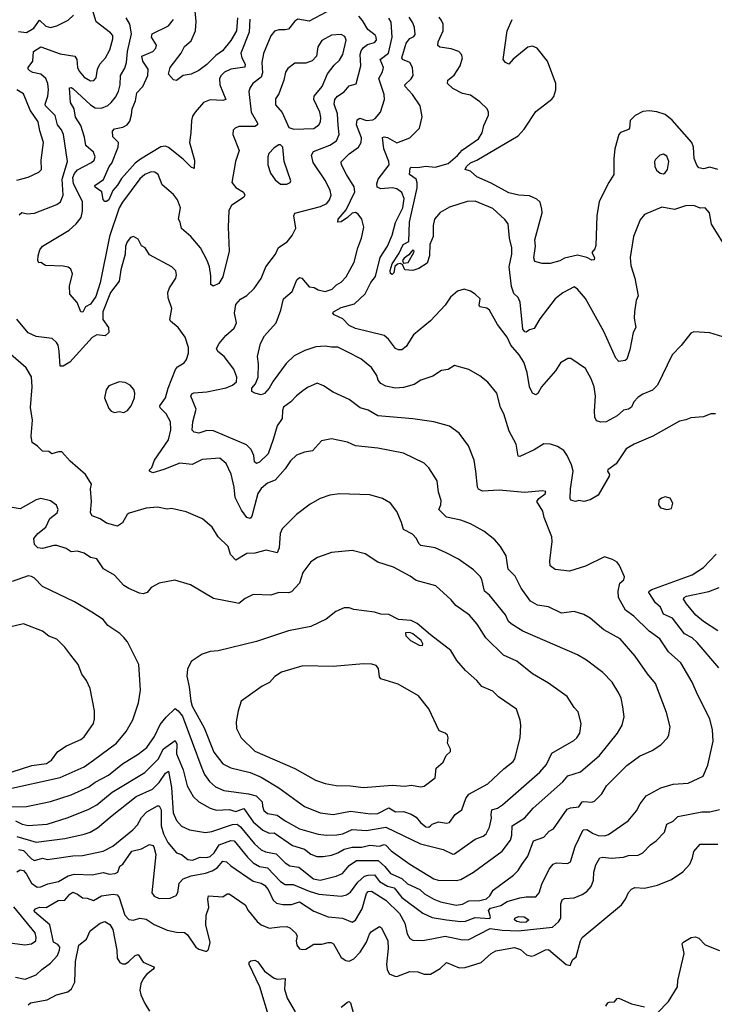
# Model space of a CAD drawing. Extents: x 1550320 to 1685906, y 509093 to 640511.
# Tile 350 of 532: x 1628642 to 1632993, y 579606 to 585774. Entities that reach past the tile are written whole.
import ezdxf

# ---------------------------------------------------------------- set-up
doc = ezdxf.new("R2010")
doc.units = 0

msp = doc.modelspace()

# ---------------------------------------------------------------- linework, layer by layer
at = {"layer": '0CON20XD'}
for points in [[(1628638, 584552), (1628655, 584565.5), (1628687.9, 584557.9), (1628735, 584561.9), (1628874.5, 584615.5), (1628897.9, 584632.1), (1628914.6, 584675), (1628907, 584775), (1628941.2, 584885), (1628917.2, 585055), (1628904.1, 585085), (1628879.7, 585115), (1628865, 585173.5), (1628804.1, 585235), (1628801.6, 585245), (1628818.9, 585295), (1628821.8, 585335), (1628817.9, 585375), (1628806.2, 585405), (1628775, 585432.1), (1628725, 585443.8), (1628705, 585454.4), (1628695.7, 585465), (1628695.6, 585475), (1628724.5, 585515), (1628727.8, 585575), (1628775, 585603.3), (1628895, 585559.1), (1628986.7, 585545), (1629000, 585525), (1629003.5, 585475), (1629015, 585450.8), (1629045.7, 585415), (1629085, 585391.1), (1629106.4, 585393.6), (1629120.3, 585409.7), (1629130, 585465), (1629144, 585496), (1629178.5, 585535), (1629207.5, 585585), (1629225.6, 585655), (1629224.4, 585674.4), (1629211.1, 585691.1), (1629121.4, 585761.4), (1629088.5, 585871.5)], [(1630007, 585785), (1629999.4, 585705), (1629965, 585642.7), (1629911.7, 585578.3), (1629870, 585550), (1629815, 585493.6), (1629765, 585455.8), (1629715, 585433.8), (1629666.1, 585423.9), (1629625, 585393.8), (1629605, 585396.7), (1629573.6, 585433.6), (1629584.4, 585475), (1629652.7, 585565), (1629674, 585606), (1629715, 585640.8), (1629742.5, 585705), (1629747.6, 585765), (1629735.5, 585885)], [(1628635, 585700.2), (1628685, 585693.7), (1628729.5, 585720.5), (1628765, 585771.4), (1628805, 585734.1), (1628835, 585725.3), (1628873.8, 585736.2), (1628945, 585770.9), (1628978, 585802)], [(1630565, 585823.5), (1630455, 585764.4), (1630385, 585778.1), (1630365, 585764.4), (1630324.6, 585715.4), (1630305, 585709.5), (1630265, 585711.1), (1630238.8, 585701.2), (1630215, 585672), (1630168.5, 585561.5), (1630158, 585505), (1630162, 585442), (1630154.6, 585415), (1630102.5, 585375), (1630085, 585350), (1630076.2, 585323.8), (1630091.2, 585195), (1630131.8, 585125), (1630132.2, 585115), (1630115, 585104.7), (1630015.4, 585104.6), (1629991.2, 585095), (1629978.8, 585081.2), (1629977.5, 585055), (1630017.5, 584955), (1629993.1, 584885), (1629970.9, 584755), (1629995, 584722.2), (1630044.5, 584694.5), (1630052.9, 584675), (1630045, 584663.1), (1629969.4, 584610.6), (1629951.4, 584578.6), (1629947.5, 584475), (1629953.5, 584325), (1629915, 584163.3), (1629888.7, 584121.3), (1629854, 584104), (1629840, 584115), (1629839.1, 584169.1), (1629830.5, 584225), (1629816.7, 584265), (1629774.2, 584345), (1629714.3, 584415), (1629655.7, 584465.7), (1629647.1, 584505), (1629635.7, 584525), (1629650, 584595), (1629630, 584645), (1629605, 584680), (1629535, 584740), (1629510, 584805), (1629488.3, 584818.3), (1629465, 584820.5), (1629425, 584804.4), (1629395, 584777.8), (1629285, 584630), (1629265.7, 584595), (1629205, 584415.6), (1629145.3, 584125.3), (1629119.2, 584040.8), (1629085, 583991.2), (1629055, 583976), (1629037.9, 583942.1), (1629025, 583944.2), (1629002.7, 584002.7), (1628955.8, 584055), (1628953.1, 584105), (1628972.2, 584182.2), (1628962.2, 584212.2), (1628945, 584223.8), (1628915, 584229.6), (1628804.4, 584234.4), (1628775, 584252.5), (1628761.7, 584251.7), (1628756.4, 584266.4), (1628756.9, 584295), (1628767.7, 584332.3), (1628783.8, 584355), (1628951.8, 584455), (1628994.6, 584495), (1629026.2, 584535), (1629034.7, 584575), (1629035.9, 584635), (1628978, 584745), (1628974.6, 584785.4), (1628985, 584810.3), (1629005, 584833.5), (1629091.2, 584878.8), (1629108.1, 584895), (1629115.6, 584915), (1629104.4, 584945), (1629055.3, 584985), (1629048.2, 585038.2), (1629025, 585110.6), (1628992.4, 585162.4), (1628984, 585215), (1628960, 585255), (1628952.9, 585347.1), (1628965, 585349.1), (1628975, 585343.1), (1629085, 585240), (1629115, 585222), (1629155, 585219.2), (1629193.7, 585236.3), (1629215, 585254.4), (1629241.7, 585288.3), (1629260.3, 585325), (1629271.2, 585365), (1629273.9, 585425), (1629300.6, 585469.4), (1629311.8, 585505), (1629317.9, 585575), (1629341.6, 585685), (1629330.9, 585745), (1629308.1, 585785)], [(1628635, 580575.5), (1628665, 580570.4), (1628715, 580518.7), (1628735, 580506.6), (1628785, 580522.5), (1628815, 580514.3), (1628845, 580516.9), (1628975, 580536.7), (1629035, 580538.9), (1629165.3, 580564.7), (1629225, 580597.1), (1629350.8, 580699.2), (1629379, 580731), (1629405, 580777.1), (1629438.3, 580811.7), (1629505, 580850.6), (1629515, 580850), (1629528.4, 580825), (1629527.7, 580725), (1629542, 580675), (1629569, 580619), (1629623.9, 580555), (1629655, 580544.6), (1629694.5, 580514.5), (1629725, 580509.7), (1629772.2, 580527.8), (1629815, 580526.6), (1629835, 580532.9), (1629860.6, 580555), (1629892, 580605), (1629930.3, 580619.7), (1629965, 580633.5), (1629985, 580631.3), (1630067.8, 580527.8), (1630105, 580491.8), (1630145, 580468.8), (1630195, 580461.2), (1630274.8, 580374.8), (1630305, 580357.6), (1630355, 580357.1), (1630455, 580314.8), (1630515, 580297), (1630655.7, 580284.3), (1630687.9, 580292.1), (1630715, 580309.3), (1630759.2, 580370.8), (1630801.7, 580408.3), (1630825, 580416.2), (1630865, 580418.3), (1630896.5, 580375), (1630945, 580345.9), (1630988, 580335), (1631035, 580275.3), (1631167.6, 580177.6), (1631225, 580151.2), (1631315.6, 580135.6), (1631405, 580124.3), (1631435, 580127.6), (1631495, 580151.2), (1631585.7, 580144.3), (1631590.8, 580155), (1631578.4, 580195), (1631591.6, 580208.4), (1631655, 580225.3), (1631695, 580250.3), (1631775, 580272.4), (1631815, 580280), (1631875, 580280), (1631895, 580305.7), (1631911.5, 580358.5), (1631958.1, 580451.9), (1631982.9, 580485), (1632005, 580493.6), (1632072.5, 580487.5), (1632091.7, 580498.3), (1632122.1, 580595), (1632171.1, 580698.9), (1632195, 580702.1), (1632235, 580676), (1632265, 580664.7), (1632305, 580662.3), (1632330.5, 580669.5), (1632453.8, 580756.2), (1632505, 580819.2), (1632528.8, 580861.2), (1632565, 580911.4), (1632657.6, 580962.4), (1632735, 580984.5), (1632829.4, 580990.6), (1632924, 581035), (1632953.1, 581105), (1632985.6, 581255), (1632982.5, 581325), (1632965.6, 581395), (1632886.9, 581546.9), (1632853.1, 581625), (1632782.9, 581745), (1632705.3, 581815.3), (1632651.9, 581895), (1632585, 581944.4), (1632487.7, 582037.7), (1632435.9, 582075.9), (1632405, 582132), (1632392.9, 582155), (1632390, 582195), (1632400.8, 582245), (1632425.5, 582265), (1632430, 582285), (1632398.8, 582355), (1632383.3, 582375), (1632355, 582393.3), (1632305, 582410), (1632185, 582351.9), (1632085, 582320), (1631995, 582330.8), (1631965, 582353.3), (1631962.5, 582385), (1631978, 582505), (1631974.2, 582535), (1631928, 582655), (1631918.8, 582695), (1631881.2, 582755), (1631894.4, 582775), (1631933.3, 582805), (1631937.7, 582817.7), (1631915, 582822.2), (1631805, 582813.2), (1631645, 582826.9), (1631541.2, 582821.2), (1631515, 582833.8), (1631510, 582845), (1631498.1, 582945), (1631488.6, 583015), (1631454, 583105), (1631395, 583184), (1631335, 583228.6), (1631235.7, 583255.7), (1631105, 583273.5), (1630885, 583292.5), (1630825, 583327.8), (1630775, 583341.9), (1630705, 583394.3), (1630605, 583440.8), (1630545, 583481.2), (1630505, 583496.2), (1630445, 583470), (1630415, 583450), (1630375, 583418.8), (1630340.3, 583379.7), (1630295, 583346), (1630288.1, 583325), (1630286.9, 583275), (1630255, 583230), (1630228.7, 583145), (1630198.9, 583055), (1630145, 583001.5), (1630125, 582993.5), (1630113.5, 583003.5), (1630107.5, 583045), (1630092.6, 583082.6), (1630061.5, 583111.5), (1629855, 583198.2), (1629815, 583201.1), (1629765, 583183.1), (1629735, 583190), (1629723, 583203), (1629725.9, 583255), (1629746.8, 583335), (1629714.2, 583415), (1629719.1, 583430.9), (1629732.9, 583437.1), (1629815, 583442.5), (1629935, 583467.8), (1629975, 583485.3), (1629998.9, 583505), (1630002.3, 583535), (1629982.7, 583585), (1629923.5, 583665), (1629882.9, 583695), (1629875.5, 583715), (1629890.8, 583745), (1629933.4, 583796.6), (1629985, 583841.4), (1629999.4, 583875), (1629987.5, 583935), (1629995, 583990), (1630025.8, 584024.2), (1630065, 584046), (1630110.3, 584089.7), (1630155, 584153.3), (1630184.3, 584225), (1630244.3, 584305), (1630263.1, 584346.9), (1630316.7, 584383.3), (1630347.8, 584422.2), (1630372.5, 584467.5), (1630360, 584545), (1630365, 584562.5), (1630526.7, 584603.3), (1630565, 584623.1), (1630583.1, 584645), (1630592.9, 584675), (1630587.1, 584705), (1630556.8, 584765), (1630479.4, 584879.4), (1630469.3, 584925), (1630481.2, 584948.8), (1630585, 584988.4), (1630627.3, 585015), (1630642.3, 585055), (1630637.2, 585112.8), (1630632.3, 585185), (1630612.1, 585245), (1630615.4, 585274.6), (1630632.9, 585295), (1630675, 585322.2), (1630705, 585359.5), (1630748.8, 585371.2), (1630779.6, 585485), (1630774.7, 585555), (1630780.4, 585579.6), (1630795, 585600), (1630821.1, 585618.9), (1630865, 585631.4), (1630877.1, 585645), (1630875.7, 585665), (1630867.9, 585677.9), (1630823, 585713), (1630789.8, 585769.8), (1630765.4, 585795.4)], [(1630082.7, 585777.3), (1630079.4, 585695), (1630026.1, 585565), (1630032.9, 585535), (1630054.1, 585495), (1630052.6, 585477.4), (1629965, 585464.6), (1629925.7, 585445), (1629903.5, 585425), (1629892.9, 585405), (1629895, 585366.7), (1629934, 585275), (1629915, 585266.9), (1629835, 585271.8), (1629794.1, 585255.9), (1629740.6, 585195), (1629725, 585168.8), (1629717, 585143), (1629714.5, 585064.5), (1629706.2, 585005), (1629735.8, 584894.2), (1629735, 584842.5), (1629715, 584851.2), (1629665, 584900), (1629573.8, 584973.8), (1629555, 584981.2), (1629525, 584977.3), (1629398.7, 584901.3), (1629365.4, 584874.6), (1629280.6, 584779.4), (1629255, 584736.9), (1629224.3, 584705), (1629201.1, 584645), (1629185, 584634.5), (1629175.7, 584635.7), (1629165, 584647.5), (1629155.5, 584695.5), (1629114.2, 584725), (1629112, 584735), (1629166.6, 584773.4), (1629202.7, 584855), (1629219.6, 584875), (1629259.2, 584975), (1629260, 585005), (1629225, 585039.5), (1629222.5, 585075), (1629235, 585089.4), (1629288.3, 585101.7), (1629315.2, 585114.8), (1629332.1, 585137.9), (1629341.7, 585178.3), (1629345.8, 585215), (1629366.7, 585265), (1629375.3, 585315), (1629412.7, 585355), (1629445.3, 585425.3), (1629446.5, 585465), (1629413.6, 585515), (1629407.1, 585545), (1629475.3, 585574.7), (1629494.5, 585595.5), (1629498.5, 585615), (1629467.1, 585665), (1629472.5, 585685), (1629573.6, 585736.4), (1629605.4, 585775)], [(1633000, 583305), (1632970, 583305), (1632925, 583286.2), (1632845, 583280), (1632815, 583266.7), (1632775, 583258.8), (1632606.7, 583165), (1632490, 583115), (1632440, 583085), (1632378.3, 582991.7), (1632325.8, 582955), (1632322.9, 582945), (1632335.7, 582925), (1632334.3, 582915), (1632264.3, 582795), (1632215, 582765.9), (1632175, 582756.7), (1632145, 582762.5), (1632124, 582756), (1632094.4, 582765), (1632089.5, 582775), (1632092.9, 582835), (1632108.1, 582945), (1632099.2, 582985), (1632072, 583045), (1632051.2, 583075), (1632010.3, 583100.3), (1631965.8, 583115.8), (1631925, 583117.5), (1631865, 583078.8), (1631775, 583038.8), (1631765, 583040), (1631751.9, 583115), (1631707.2, 583197.2), (1631674.3, 583305), (1631652.9, 583345), (1631630, 583435), (1631573.9, 583503.9), (1631524.1, 583544.1), (1631455, 583583.3), (1631365, 583608.8), (1631325, 583582.5), (1631285, 583576), (1631229.3, 583540.7), (1631154.6, 583515.4), (1631112, 583488), (1631045, 583469.6), (1630995, 583465.5), (1630935, 583478.5), (1630903.1, 583495), (1630886.7, 583515), (1630879.4, 583545), (1630846.3, 583596.3), (1630778.9, 583648.9), (1630698.3, 583691.7), (1630635, 583722.2), (1630595, 583721.9), (1630555, 583730), (1630497.5, 583725), (1630427.4, 583702.6), (1630361.7, 583668.3), (1630310.4, 583619.6), (1630229.8, 583510.2), (1630205, 583465.8), (1630175, 583432.5), (1630154.2, 583424.2), (1630115, 583433.8), (1630096, 583446), (1630096.9, 583465), (1630118, 583492), (1630135.4, 583534.6), (1630137.4, 583617.4), (1630130.5, 583665), (1630149.7, 583745), (1630175.5, 583794.5), (1630247.8, 583875), (1630278.4, 583955), (1630295, 584025.8), (1630348.3, 584071.7), (1630376.9, 584145), (1630395, 584160), (1630408.6, 584155), (1630455, 584101.1), (1630487.2, 584097.2), (1630512.2, 584082.2), (1630555, 584071.5), (1630598.6, 584085), (1630627.2, 584112.8), (1630655, 584129.2), (1630686.6, 584163.4), (1630736.2, 584255), (1630759.5, 584345), (1630783.1, 584405), (1630797.1, 584475), (1630785.8, 584525), (1630762.5, 584555), (1630745.9, 584565.9), (1630725, 584561.8), (1630696.1, 584533.9), (1630655, 584507.8), (1630634, 584505), (1630636.5, 584525), (1630686.3, 584583.7), (1630740.8, 584695), (1630736.4, 584726.4), (1630687.9, 584805), (1630658.5, 584865), (1630655.5, 584884.5), (1630705, 584933.8), (1630763.3, 584975), (1630780.9, 585005), (1630783.8, 585035), (1630751.7, 585115), (1630755, 585147.5), (1630772.2, 585157.8), (1630815, 585142), (1630853.5, 585146.5), (1630868.2, 585155), (1630901.5, 585195), (1630927.1, 585275), (1630925.3, 585305), (1630892.3, 585405), (1630915, 585447.5), (1630920.3, 585475), (1630899.7, 585525), (1630952.2, 585565), (1630974.4, 585665), (1630968.6, 585758.6), (1630953.5, 585783.5)], [(1633046.6, 583786.6), (1632965, 583812), (1632865, 583818.8), (1632845, 583810), (1632785, 583733.3), (1632728, 583675), (1632637.1, 583485), (1632605, 583452.9), (1632545, 583428.9), (1632515, 583408.9), (1632488.9, 583381.1), (1632474.1, 583345.9), (1632455, 583334.6), (1632425, 583327.1), (1632385, 583293.3), (1632315, 583254.4), (1632282.7, 583252.7), (1632255, 583261.2), (1632243.6, 583285), (1632241.4, 583321.4), (1632247.8, 583415), (1632239.4, 583475), (1632220.8, 583525), (1632185, 583590), (1632095, 583652.5), (1632075, 583652.5), (1632030, 583625), (1631998.8, 583575), (1631910, 583475), (1631888.3, 583431.7), (1631875, 583424), (1631855, 583434), (1631835.4, 583475), (1631821.3, 583565), (1631799.6, 583629.6), (1631771.1, 583675), (1631717.3, 583735), (1631695, 583785.8), (1631634.3, 583865), (1631584.2, 583955), (1631567.4, 583967.4), (1631525, 583976.2), (1631520, 583985), (1631526, 584025), (1631495, 584053.8), (1631465, 584073.3), (1631426.1, 584086.1), (1631385, 584073.8), (1631341.2, 584035), (1631306.2, 583985), (1631215, 583888), (1631109.4, 583800.6), (1631063.7, 583726.3), (1631035, 583705.7), (1631015, 583705.6), (1630995, 583714.4), (1630952.7, 583772.7), (1630924.2, 583795), (1630745, 583839.6), (1630705, 583858), (1630665, 583900.8), (1630612.5, 583925), (1630603.8, 583935), (1630606.7, 583945), (1630655, 583970.8), (1630738.5, 583995), (1630805, 584057.5), (1630841.4, 584128.6), (1630869.7, 584165), (1630898.9, 584285), (1630946.3, 584356.3), (1630975.3, 584425), (1630996.6, 584503.4), (1631041.1, 584595), (1631050, 584655), (1631035, 584690.6), (1631005, 584715.4), (1630975, 584721.3), (1630905, 584715.4), (1630881.9, 584725), (1630879.6, 584745), (1630887.7, 584775), (1630956.4, 584865), (1630954.6, 584885), (1630923.8, 584965), (1630914.4, 585035.6), (1630925, 585040), (1630945, 585035.4), (1631005, 585002.1), (1631085, 585033.1), (1631146.2, 585095), (1631162.5, 585165), (1631151.2, 585235), (1631101.9, 585305), (1631055.6, 585355), (1631054.4, 585365), (1631095, 585403.3), (1631106.5, 585425), (1631102.2, 585475), (1631085.3, 585505.3), (1631039.2, 585525), (1631035.7, 585534.3), (1631063.6, 585626.4), (1631085, 585655.6), (1631111.4, 585668.6), (1631118.1, 585681.9), (1631115.6, 585725), (1631104.5, 585755), (1631080.7, 585790.7)], [(1633082.5, 584322.5), (1632975, 584493.8), (1632962.2, 584565), (1632935, 584595.8), (1632905, 584594.2), (1632865, 584610.8), (1632812.1, 584607.9), (1632744.1, 584584.1), (1632665, 584598.8), (1632555, 584553.8), (1632528.7, 584521.3), (1632487.1, 584415), (1632465.6, 584285), (1632468.9, 584235), (1632494.4, 584155), (1632516.7, 584045), (1632504.2, 584015), (1632491.9, 583945), (1632491.4, 583905), (1632500.8, 583845), (1632484.3, 583815), (1632463.5, 583705), (1632445, 583646.7), (1632435, 583638.8), (1632395, 583633.3), (1632375, 583653.8), (1632301.5, 583821.5), (1632186.6, 584026.6), (1632135, 584086.7), (1632115, 584101.2), (1632045, 584062.5), (1631995, 584025.7), (1631900, 583900), (1631865, 583839.2), (1631835, 583832), (1631815, 583816.2), (1631805, 583818), (1631794.2, 583835), (1631776.6, 584005), (1631763.2, 584033.2), (1631738.1, 584058.1), (1631721.8, 584101.8), (1631707.7, 584225), (1631724.6, 584305), (1631725.4, 584345), (1631709.6, 584405), (1631701.4, 584495), (1631681.5, 584521.5), (1631605, 584591.5), (1631495, 584637.5), (1631445, 584635.5), (1631335, 584600), (1631275, 584566), (1631240.6, 584525), (1631232.3, 584485), (1631231.8, 584415), (1631210, 584365), (1631208.2, 584295), (1631195, 584248.8), (1631142.5, 584215), (1631105, 584202.5), (1631055, 584206.7), (1631040, 584240), (1631025.9, 584245.9), (1631007.8, 584242.2), (1630992.1, 584227.9), (1630985, 584187.5), (1630975, 584177.5), (1630964.1, 584184.1), (1630962.2, 584202.2), (1630974.7, 584245), (1631018.6, 584311.4), (1631044.2, 584365), (1631078.9, 584385), (1631082.6, 584505), (1631131.3, 584721.3), (1631132.1, 584752.1), (1631125.2, 584775.2), (1631084.3, 584805), (1631088, 584845), (1631095, 584850), (1631135, 584847.3), (1631185, 584857.5), (1631245, 584850.6), (1631325, 584872.7), (1631385, 584923.5), (1631412.6, 584957.4), (1631515, 585028.1), (1631537.7, 585065), (1631549.4, 585110.6), (1631577.5, 585175), (1631578, 585195), (1631570, 585215), (1631525, 585259.2), (1631465, 585301.1), (1631415, 585311.1), (1631355, 585342.7), (1631321.9, 585375), (1631324, 585395), (1631363.6, 585426.4), (1631400.8, 585485), (1631416, 585535), (1631410, 585555), (1631392.5, 585575), (1631345, 585591.1), (1631272.7, 585602.7), (1631261.3, 585611.3), (1631262.7, 585635), (1631294.7, 585705), (1631293.5, 585745), (1631285, 585769.4), (1631270.3, 585790.3)], [(1633015.5, 584835.5), (1632965, 584851.2), (1632925, 584840.6), (1632895, 584846.9), (1632882.4, 584862.4), (1632866.4, 584905), (1632863.3, 584975), (1632852.2, 585005), (1632729.3, 585145), (1632685, 585179.1), (1632633.4, 585196.6), (1632585, 585202.4), (1632545, 585198.8), (1632496.5, 585173.5), (1632466.7, 585143.3), (1632461.6, 585095), (1632455, 585085.5), (1632405, 585066.5), (1632394.5, 585055), (1632368.8, 584965), (1632362.7, 584905), (1632364.4, 584805), (1632331.1, 584755), (1632271.8, 584635), (1632257.5, 584545), (1632250.8, 584359.2), (1632245, 584338.8), (1632226.2, 584315), (1632242.5, 584285), (1632240, 584270), (1632225, 584267.5), (1632195, 584284), (1632135, 584298), (1632055, 584280), (1632025, 584264.2), (1631963.6, 584246.4), (1631913.9, 584246.1), (1631869.4, 584259.4), (1631862.1, 584282.1), (1631872, 584355), (1631868.2, 584395), (1631913.5, 584565), (1631912.9, 584587.1), (1631901.9, 584631.9), (1631880.6, 584650.6), (1631835, 584670.5), (1631767.5, 584675), (1631705, 584690.4), (1631595, 584750.6), (1631505, 584790), (1631465, 584824.3), (1631432.5, 584835), (1631439.6, 584855), (1631465, 584878), (1631506.1, 584893.9), (1631763.5, 585046.5), (1631801.1, 585088.9), (1631875, 585198), (1631975, 585276.9), (1631987, 585293), (1632000, 585335), (1632000.8, 585375), (1631948, 585515), (1631883.3, 585595), (1631855, 585607.7), (1631825, 585602.5), (1631732.9, 585527.1), (1631705, 585496.2), (1631685, 585506.2), (1631669.2, 585525), (1631695.4, 585705), (1631725.8, 585775.8)], [(1630358.3, 585088.3), (1630485, 585093.1), (1630516.4, 585115), (1630525.8, 585134.2), (1630528.8, 585161.2), (1630522.6, 585195), (1630485.3, 585275), (1630486.9, 585295), (1630537.2, 585355), (1630569.5, 585435), (1630611.5, 585488.5), (1630645, 585520), (1630666, 585555), (1630685.9, 585645), (1630677.8, 585667.8), (1630655, 585682), (1630595, 585677.3), (1630535, 585643.3), (1630510.4, 585605), (1630500.8, 585545), (1630473.2, 585516.8), (1630435, 585501.9), (1630365, 585502.5), (1630321.7, 585468.3), (1630306.2, 585445), (1630295.4, 585395), (1630265, 585310), (1630245, 585277.5), (1630245, 585240), (1630285, 585192), (1630328.1, 585098.1), (1630358.3, 585088.3)], [(1628625, 584768.2), (1628695, 584786.9), (1628762, 584818), (1628778.6, 584835), (1628777.1, 584895), (1628790, 585005), (1628767.3, 585077.3), (1628757.3, 585135), (1628707.5, 585207.5), (1628665, 585309.4), (1628624.7, 585334.7)], [(1630315, 584743.1), (1630336.8, 584753.2), (1630340.8, 584765), (1630297.8, 584885), (1630289.2, 584975), (1630275, 584990), (1630265, 584990.8), (1630235, 584971.9), (1630202.5, 584935), (1630196.4, 584915), (1630196.1, 584865), (1630212.6, 584812.6), (1630241.4, 584771.4), (1630275, 584744.5), (1630315, 584743.1)], [(1632675, 584809.5), (1632685, 584814.4), (1632700, 584835), (1632708.9, 584885), (1632695, 584920), (1632675, 584932.5), (1632652, 584925), (1632625, 584897.5), (1632618.9, 584885), (1632619.6, 584855), (1632630.7, 584830.7), (1632652.7, 584812.7), (1632675, 584809.5)], [(1628625, 580657.3), (1628745, 580622.6), (1628925, 580646), (1629045, 580671.8), (1629082.5, 580685), (1629128.3, 580711.7), (1629221, 580789), (1629372.2, 580907.8), (1629473.1, 580955), (1629515, 580995.5), (1629555, 581055.3), (1629575, 581066.5), (1629593.3, 580965), (1629603.6, 580805), (1629625, 580758.6), (1629655, 580723.1), (1629705, 580699.1), (1629805, 580683.4), (1629845, 580688.8), (1629975, 580731.7), (1630005, 580733.8), (1630025, 580718.4), (1630112.2, 580612.2), (1630155, 580574.6), (1630181.5, 580561.5), (1630248.1, 580548.1), (1630305, 580492.1), (1630333.6, 580473.6), (1630390.8, 580465), (1630481.7, 580391.7), (1630525, 580383.3), (1630625, 580409.2), (1630662.9, 580425), (1630705, 580476.8), (1630752.1, 580507.9), (1630887, 580507), (1630929.9, 580469.9), (1630965, 580426.4), (1631034.9, 580394.9), (1631070.4, 580360.4), (1631148.9, 580325), (1631177.6, 580297.6), (1631235, 580264), (1631278.2, 580248.2), (1631375, 580226.7), (1631415, 580233.1), (1631455, 580254.1), (1631525, 580256.7), (1631565, 580267.8), (1631586.7, 580285), (1631608.1, 580321.9), (1631735.6, 580415), (1631764.7, 580445.3), (1631787.8, 580482.2), (1631825.5, 580535), (1631860.5, 580629.5), (1631925, 580653.1), (1631958.3, 580691.7), (1631985.7, 580705), (1632072, 580828), (1632092.1, 580837.9), (1632145, 580843.6), (1632165, 580874.3), (1632172.7, 580877.3), (1632225, 580872.5), (1632241.4, 580878.6), (1632287.5, 580925), (1632316.9, 580975), (1632445, 581101.4), (1632525, 581160.8), (1632603.4, 581196.6), (1632657.6, 581232.4), (1632698.8, 581275), (1632708, 581295), (1632715.8, 581345), (1632694.3, 581435), (1632624.4, 581615), (1632575, 581675.7), (1632497.8, 581787.8), (1632402.5, 581895), (1632301.2, 581951.2), (1632216.1, 582026.1), (1632175, 582048.1), (1632115, 582066.9), (1632035, 582056.7), (1631955, 582096.7), (1631885, 582107.3), (1631841.5, 582131.5), (1631783.3, 582213.3), (1631745, 582288.6), (1631701.4, 582331.4), (1631690, 582415), (1631652.5, 582475), (1631618, 582515), (1631549.7, 582569.7), (1631465.4, 582615.4), (1631405, 582638.9), (1631315, 582657.1), (1631268.1, 582705), (1631280, 582735), (1631282.4, 582762.4), (1631265.5, 582815), (1631256.7, 582885), (1631205, 582966.2), (1631175, 582995.8), (1631045, 583059.4), (1630885, 583091.1), (1630745, 583105.6), (1630695, 583128.6), (1630595, 583148.6), (1630533.3, 583135), (1630475, 583072.5), (1630425, 583065.6), (1630374.7, 583045.3), (1630338.9, 583011.1), (1630305, 582960.8), (1630241.2, 582888.8), (1630195, 582871.1), (1630155, 582836.9), (1630134, 582806), (1630095.7, 582664.3), (1630085, 582648.6), (1630065, 582655.8), (1630031.5, 582701.5), (1629992, 582782), (1629985.5, 582845), (1629966.6, 582926.6), (1629934.3, 582994.3), (1629895, 583026.7), (1629785, 583020), (1629722.2, 582987.8), (1629645, 582996.1), (1629545, 582955.4), (1629475, 582935.6), (1629454.4, 582945), (1629454.4, 582955), (1629470.2, 582969.8), (1629486.1, 583013.9), (1629575, 583142), (1629589.4, 583205), (1629587.5, 583255), (1629558.8, 583305), (1629521.7, 583341.7), (1629519.6, 583355), (1629555.3, 583405), (1629572.1, 583465), (1629618.1, 583581.9), (1629630.8, 583599.2), (1629671.9, 583625), (1629687.5, 583645), (1629699.2, 583685), (1629699.1, 583720.9), (1629679.4, 583785), (1629634.3, 583845), (1629586, 583885), (1629581.9, 583895), (1629595.5, 583965), (1629571.9, 584031.9), (1629570.4, 584065), (1629580, 584095), (1629620, 584155), (1629624.4, 584175), (1629620.3, 584200.3), (1629595.5, 584225.5), (1629455, 584300.8), (1629428.8, 584345), (1629405, 584358), (1629385, 584398.8), (1629355, 584416.2), (1629335, 584408.8), (1629315, 584383.3), (1629305.5, 584354.5), (1629301.9, 584305), (1629275, 584207.5), (1629264.6, 584135.4), (1629211.4, 584065), (1629162, 583945), (1629162, 583895), (1629198.2, 583845), (1629200.5, 583815), (1629176.6, 583793.4), (1629125, 583800.4), (1629095, 583782.5), (1628955, 583628.7), (1628915, 583604.4), (1628895, 583604), (1628888.6, 583698.6), (1628881.9, 583735), (1628872, 583752), (1628845, 583777.1), (1628745, 583788.6), (1628695, 583812.9), (1628625, 583897.3)], [(1631045, 584248.8), (1631075, 584253.8), (1631110.8, 584315), (1631113.3, 584325), (1631105, 584333.3), (1631079.8, 584300.2), (1631049.7, 584280.3), (1631040, 584265), (1631045, 584248.8)], [(1628615, 580756.2), (1628658.1, 580735), (1628695, 580725.8), (1628814.7, 580735.3), (1628945, 580776), (1629075, 580829.3), (1629125, 580856.2), (1629221.8, 580935), (1629425, 581058.9), (1629509, 581141), (1629542.4, 581207.6), (1629615, 581258.5), (1629626.6, 581235), (1629623.8, 581175), (1629666.1, 581076.1), (1629690, 580975), (1629728.3, 580908.3), (1629765, 580874.2), (1629834.7, 580834.7), (1629875, 580822.7), (1629955, 580825.9), (1629995, 580814.8), (1630045, 580832.9), (1630105, 580749.1), (1630165, 580696.6), (1630205, 580679.3), (1630235, 580679.6), (1630350.5, 580600.5), (1630425, 580578.1), (1630465, 580547.9), (1630502.7, 580532.7), (1630542.2, 580532.2), (1630595, 580541.6), (1630635, 580554.7), (1630675, 580577.4), (1630725, 580590), (1630785, 580591.6), (1630835, 580602.5), (1630895, 580597.3), (1630925, 580606.6), (1630935, 580604), (1630967.8, 580567.8), (1631084.8, 580484.8), (1631235, 580392.9), (1631262.5, 580385), (1631375, 580381.2), (1631405, 580389.2), (1631485, 580433.8), (1631664, 580565), (1631716.4, 580635), (1631723.9, 580666.1), (1631726.1, 580725), (1631805.7, 580774.3), (1631857.8, 580835), (1632045, 580999.1), (1632075, 581038.2), (1632155, 581063.6), (1632273.5, 581165), (1632386.9, 581305), (1632415.6, 581355), (1632427.9, 581407.9), (1632419.5, 581469.5), (1632408.6, 581525), (1632395.5, 581555.5), (1632352.9, 581625), (1632295, 581685.8), (1632192.6, 581762.6), (1632135, 581795.8), (1631793.4, 581943.4), (1631719.9, 581989.9), (1631703.5, 582005), (1631685.3, 582045.3), (1631585, 582169.4), (1631552.5, 582195), (1631536.7, 582266.7), (1631525.9, 582285.9), (1631485, 582328.1), (1631390.8, 582395), (1631314, 582435), (1631245, 582465.6), (1631155, 582480.5), (1631142.3, 582492.3), (1631126.7, 582523.3), (1631101.8, 582551.8), (1631045, 582581.2), (1631034.2, 582625), (1631005, 582692.5), (1630965, 582746.2), (1630915, 582773.8), (1630835, 582798), (1630646.1, 582803.9), (1630585, 582796.2), (1630525, 582775.8), (1630461.3, 582738.7), (1630376.2, 582675), (1630285.5, 582584.5), (1630273.6, 582556.4), (1630267.2, 582465), (1630255, 582434.3), (1630185, 582450.5), (1630115, 582433.3), (1630065, 582429.4), (1629995, 582388.1), (1629963.3, 582425), (1629948, 582475), (1629886, 582535), (1629847.5, 582595), (1629787.4, 582647.4), (1629685, 582690.8), (1629593, 582713), (1629565, 582708), (1629505, 582720), (1629435, 582714.3), (1629327, 582683), (1629315.7, 582674.3), (1629286.8, 582623.2), (1629255, 582600.8), (1629185, 582620), (1629145, 582647.1), (1629095, 582666.7), (1629086.2, 582685), (1629092, 582755), (1629086.2, 582835), (1629091.2, 582865), (1629054.1, 582924.1), (1628957.9, 583007.9), (1628906.6, 583066.6), (1628885, 583067.8), (1628844, 583054), (1628825, 583070), (1628785, 583071.2), (1628753, 583103), (1628720, 583125), (1628713.1, 583165), (1628723.1, 583265), (1628709.6, 583345), (1628719.7, 583475), (1628716.2, 583536.2), (1628682.9, 583592.9), (1628585, 583679.1)], [(1629295, 583313.3), (1629316.7, 583325), (1629340.8, 583355), (1629361.5, 583405), (1629363.6, 583435), (1629357.2, 583457.2), (1629334.7, 583484.7), (1629301.9, 583501.9), (1629265, 583506.5), (1629200.5, 583479.5), (1629183.3, 583455), (1629173.8, 583405), (1629199.3, 583339.3), (1629215, 583322.5), (1629235, 583313.3), (1629265, 583320), (1629295, 583313.3)], [(1628567.6, 580842.4), (1628684.7, 580845.3), (1628835, 580876.1), (1628965, 580918.6), (1629075, 580968.2), (1629115, 580997.5), (1629197.6, 581042.4), (1629285, 581112.9), (1629385, 581172.5), (1629437.3, 581215), (1629486.9, 581283.1), (1629520.9, 581359.1), (1629558.6, 581405), (1629615, 581458.9), (1629635, 581445.4), (1629661, 581411), (1629781.8, 581085), (1629800, 581045), (1629831.2, 581001.2), (1629869.4, 580969.4), (1629921.2, 580945), (1630075, 580924.2), (1630122.5, 580912.5), (1630160, 580875), (1630162.9, 580847.1), (1630170.6, 580820.6), (1630195, 580800.8), (1630255, 580790.8), (1630305, 580754.7), (1630395, 580705.4), (1630512.2, 580672.2), (1630564, 580666), (1630627.4, 580667.4), (1630665, 580674.2), (1630725, 580700.6), (1630815, 580695.2), (1630935, 580715.3), (1631151.5, 580611.5), (1631295, 580576.1), (1631355, 580547.8), (1631365, 580549.4), (1631495, 580641.5), (1631545, 580660.6), (1631564.2, 580675), (1631584.4, 580715), (1631597.3, 580772.7), (1631595.9, 580795.9), (1631598.9, 580825), (1631635, 580835.4), (1631665.6, 580855), (1631899.9, 581060.1), (1631941.1, 581108.9), (1631975, 581179.5), (1632112.1, 581257.9), (1632132, 581275), (1632150, 581305), (1632159.2, 581365), (1632139.1, 581439.1), (1632115, 581466.2), (1632072, 581535), (1631955, 581617.1), (1631855, 581675.7), (1631755, 581756.7), (1631673, 581793), (1631561.9, 581901.9), (1631507.3, 581987.3), (1631459.2, 582045), (1631374.6, 582104.6), (1631345, 582139.2), (1631247.8, 582227.8), (1631125, 582261.9), (1631088.6, 582288.6), (1630983.3, 582345), (1630885, 582375.7), (1630805, 582429.2), (1630725, 582450), (1630595, 582437.1), (1630506.7, 582405), (1630465, 582378.1), (1630415, 582311.2), (1630395, 582244), (1630345, 582190.8), (1630325, 582184.4), (1630265, 582186.9), (1630215, 582170), (1630105, 582172.5), (1630055, 582149.2), (1630015, 582116.2), (1629995, 582122), (1629855, 582149.2), (1629712.5, 582235), (1629614.1, 582264.1), (1629516.1, 582243.9), (1629465, 582216.7), (1629440, 582185), (1629415, 582178.6), (1629392.1, 582182.1), (1629325, 582210.6), (1629295, 582230.8), (1629236, 582295), (1629166.9, 582335), (1629125, 582396.7), (1629085, 582404.2), (1629045, 582432), (1629005, 582444), (1628965, 582440), (1628932.5, 582462.5), (1628875, 582480), (1628855, 582480.4), (1628785, 582462), (1628755, 582465.7), (1628735.6, 582485.6), (1628730.6, 582525), (1628755, 582555.7), (1628805, 582595.8), (1628830, 582650), (1628877.5, 582685), (1628883.1, 582705), (1628873.4, 582733.4), (1628835, 582760.8), (1628775, 582775.6), (1628745, 582766.9), (1628645, 582710), (1628595, 582719.3)], [(1632695, 582705.3), (1632725, 582712.5), (1632733.2, 582745), (1632717.2, 582777.2), (1632685, 582784.7), (1632662.6, 582777.4), (1632646.2, 582763.8), (1632642.2, 582735), (1632656.4, 582716.4), (1632695, 582705.3)], [(1633020.5, 581715), (1632885, 581873.6), (1632855, 581902.1), (1632806.9, 581926.9), (1632731.9, 582025), (1632675, 582051.1), (1632656.4, 582095), (1632625, 582121.9), (1632582.2, 582185), (1632585.6, 582195), (1632600.8, 582205), (1632855, 582296.9), (1632925, 582343.3), (1633005, 582426.2)], [(1628555, 580951), (1628895, 581028), (1629045, 581093.2), (1629103.9, 581136.1), (1629247.8, 581242.2), (1629308.1, 581315), (1629351.4, 581388.6), (1629385.4, 581494.6), (1629399.4, 581575), (1629388.8, 581735), (1629316.4, 581876.4), (1629294, 581905), (1629269.3, 581929.3), (1629195, 581980), (1629165, 582016), (1629093.2, 582063.2), (1628985, 582127.1), (1628785, 582224), (1628735.5, 582275.5), (1628715, 582287.1), (1628695, 582289.5), (1628595, 582255.8)], [(1633014.8, 581944.8), (1632925, 582003.8), (1632877.8, 582045), (1632817.8, 582115), (1632800, 582145), (1632804.2, 582155), (1632817.6, 582162.4), (1632958, 582192), (1633022.9, 582217.1)], [(1631205, 580716.7), (1631215, 580724.4), (1631225, 580735.7), (1631265, 580750.3), (1631315, 580740.8), (1631335, 580745.6), (1631370, 580795), (1631410.8, 580825), (1631436.2, 580895), (1631455, 580923.5), (1631575, 580986.7), (1631675, 581080.9), (1631733.6, 581126.4), (1631743.3, 581145), (1631777.1, 581275), (1631780.8, 581355), (1631777, 581387), (1631753.8, 581455), (1631641.7, 581531.7), (1631605, 581566.9), (1631536.6, 581596.6), (1631505.8, 581635), (1631435, 581698), (1631380.6, 581760.6), (1631342.6, 581822.6), (1631215, 581920), (1631131.5, 581991.5), (1631095, 582010.6), (1631015, 582016.7), (1630955, 582047.5), (1630905, 582049.2), (1630865, 582061.9), (1630735, 582080), (1630705, 582090), (1630675, 582089.4), (1630622.4, 582067.6), (1630561.3, 582018.7), (1630466.4, 581973.6), (1630325, 581945.6), (1630125, 581878.1), (1629885, 581820), (1629835, 581816.2), (1629785, 581800), (1629716.2, 581753.8), (1629693.3, 581705), (1629688.3, 581661.7), (1629704.4, 581595), (1629713.3, 581505), (1629721.8, 581475), (1629797.8, 581337.8), (1629857.2, 581185), (1629915, 581113.3), (1629965, 581088.2), (1630085, 581058.2), (1630155, 581029.6), (1630265, 580962.9), (1630425, 580844.5), (1630525, 580806.2), (1630605, 580795.4), (1630714.7, 580815.3), (1630839.9, 580799.9), (1630885, 580801.6), (1630955, 580837.8), (1630995, 580812.5), (1631045, 580813.8), (1631095, 580798.2), (1631125, 580777.9), (1631151.8, 580745), (1631185, 580719.1), (1631205, 580716.7)], [(1628595, 581062.7), (1628718, 581102), (1628810, 581115), (1628841.5, 581135), (1628880.9, 581189.1), (1628936, 581225), (1629025, 581265.6), (1629045, 581282.5), (1629104.4, 581365), (1629110.6, 581395), (1629110, 581445), (1629084, 581585), (1629060, 581635), (1629030.8, 581675), (1629007.5, 581735), (1628962.4, 581792.4), (1628925, 581843.8), (1628874.4, 581894.4), (1628825, 581912), (1628785, 581944.2), (1628665, 581990.5), (1628535, 581958.6)], [(1631165, 581854.2), (1631167.1, 581865), (1631155.6, 581885), (1631105, 581927.5), (1631085, 581935.8), (1631057.5, 581932.5), (1631061.2, 581915), (1631089.2, 581885), (1631145, 581856.9), (1631165, 581854.2)], [(1630795, 580965.3), (1630975, 580979.1), (1631055, 580972.5), (1631095, 580980), (1631155, 580968.9), (1631175, 580973.3), (1631245, 581024.4), (1631250, 581085), (1631295, 581123.8), (1631313.8, 581165), (1631339.5, 581190.5), (1631341.2, 581205), (1631322.3, 581242.3), (1631326, 581275), (1631321.7, 581291.7), (1631307.5, 581305), (1631269.3, 581319.3), (1631205, 581457.5), (1631139.3, 581539.3), (1631012.7, 581612.7), (1630904.3, 581644.3), (1630895, 581657.5), (1630888.9, 581708.9), (1630875, 581728), (1630847.3, 581737.3), (1630795, 581739.2), (1630605, 581722.5), (1630415, 581725.6), (1630282.1, 581687.9), (1630239.7, 581660.3), (1630206.8, 581623.2), (1630160.3, 581599.7), (1630028.8, 581505), (1630010, 581445), (1629998, 581375), (1629999.2, 581335), (1630029.2, 581275), (1630115, 581192.1), (1630365, 581083.5), (1630495, 581010.8), (1630555, 580989.1), (1630625, 580977.1), (1630715, 580975.3), (1630795, 580965.3)], [(1628623.5, 580436.5), (1628645, 580447.9), (1628665, 580445.4), (1628685, 580421.8), (1628715.4, 580365), (1628750.9, 580340.9), (1628775, 580342.9), (1628818.5, 580361.5), (1628884, 580376), (1628945, 580410.8), (1628985, 580421), (1629095, 580417.9), (1629165, 580432.1), (1629205, 580421.8), (1629240, 580425), (1629255.7, 580435), (1629269.2, 580470.8), (1629286.9, 580485), (1629344.5, 580565), (1629405, 580580.9), (1629455, 580606.9), (1629475, 580602.1), (1629482.9, 580592.9), (1629495.2, 580544.8), (1629468.9, 580305), (1629484.8, 580284.8), (1629515, 580269.1), (1629585, 580271.3), (1629621.1, 580288.9), (1629633.2, 580306.8), (1629640.4, 580365), (1629665, 580392.1), (1629715, 580410.9), (1629805, 580428.1), (1629847.3, 580442.7), (1629878.1, 580461.9), (1629915, 580503.1), (1629938, 580498), (1629965, 580473.8), (1630105, 580377.5), (1630155, 580365.4), (1630175, 580351.8), (1630199, 580325), (1630228.8, 580258.8), (1630250.5, 580240.5), (1630290.9, 580230.9), (1630345, 580231.9), (1630395, 580247.6), (1630485, 580190), (1630574.8, 580154.8), (1630663.3, 580145), (1630725, 580121.4), (1630745, 580132.5), (1630786.8, 580205), (1630815, 580301.5), (1630825, 580313.2), (1630845, 580314.2), (1630935, 580259.7), (1631020.4, 580175), (1631053.4, 580115), (1631068.3, 580048.3), (1631085, 580019.2), (1631105, 580008.1), (1631165, 580006.5), (1631224, 580016), (1631306.7, 580033.3), (1631415, 580010), (1631455, 580012.3), (1631589.5, 580080.5), (1631665, 580070.4), (1631765, 580067.3), (1631980.2, 580089.8), (1632017.7, 580122.3), (1632031.5, 580145), (1632032.2, 580235), (1632038.8, 580261.2), (1632055, 580270), (1632115, 580273.6), (1632165, 580293.6), (1632195, 580313.8), (1632221.2, 580345), (1632235.3, 580384.7), (1632238.9, 580435), (1632250.4, 580479.6), (1632275, 580524), (1632295, 580528.2), (1632348, 580522), (1632425, 580528.5), (1632455, 580539.5), (1632515, 580540.9), (1632545.5, 580555), (1632594, 580605), (1632629.1, 580630.9), (1632680, 580685), (1632694.4, 580735), (1632735, 580754.4), (1632765, 580783.1), (1632915, 580811.1), (1632965, 580812.2), (1633025, 580826.7)], [(1628615, 579777.3), (1628676.3, 579763.7), (1628745, 579790.6), (1628780.5, 579825), (1628835.3, 579864.7), (1628878.7, 579911.3), (1628892.2, 579945), (1628892.9, 579965), (1628880.3, 579980.3), (1628853.8, 579995), (1628830.6, 580105), (1628734.6, 580185), (1628731.5, 580195), (1628741.1, 580205), (1628765, 580214.2), (1628807.2, 580212.8), (1628882.3, 580257.7), (1628925, 580259.5), (1628955, 580297.3), (1628975, 580309.6), (1629005, 580296.1), (1629035, 580272.9), (1629065, 580271.1), (1629105, 580257.1), (1629153.5, 580286.5), (1629226.7, 580296.7), (1629252.5, 580292.5), (1629265.4, 580275.4), (1629300.8, 580165), (1629325, 580138.5), (1629355, 580132.7), (1629395, 580145.4), (1629435, 580140.4), (1629485, 580107.1), (1629565, 580071.8), (1629625, 580057.5), (1629675, 580055.7), (1629692, 580042), (1629746.2, 579965), (1629765, 579951.2), (1629805, 579940), (1629815, 579940), (1629825, 579950), (1629835.6, 579994.4), (1629807.1, 580105), (1629809.5, 580165), (1629826.2, 580213.8), (1629819.5, 580265), (1629825, 580285.6), (1629915, 580280), (1629941.7, 580298.3), (1629955, 580298.9), (1630055, 580229.2), (1630073.8, 580193.8), (1630130, 580125), (1630154.7, 580104.7), (1630205, 580082.7), (1630270.9, 580090.9), (1630315, 580093.1), (1630334.5, 580084.5), (1630370, 580055), (1630378.9, 580035), (1630373.7, 580003.7), (1630377.4, 579977.4), (1630395, 579954.4), (1630415, 579948.9), (1630435, 579952.7), (1630485, 579983.3), (1630535, 579982.5), (1630575, 579994.3), (1630593, 579993), (1630606.9, 579985), (1630655, 579900), (1630685, 579880), (1630705, 579877.5), (1630735, 579891.4), (1630775, 579933.1), (1630814.7, 579995), (1630832.3, 580045), (1630845, 580063.1), (1630895, 580094.4), (1630908.6, 580085), (1630946.8, 580005), (1630950.3, 579955), (1630940, 579855), (1630944.3, 579824.3), (1630956.7, 579796.7), (1630991.7, 579781.7), (1631005, 579781.2), (1631085, 579812.2), (1631135, 579810), (1631175, 579794.5), (1631214.2, 579795.8), (1631275, 579830.8), (1631315, 579868.6), (1631395, 579835.5), (1631432.6, 579837.4), (1631532, 579868), (1631595, 579924.2), (1631625, 579940.6), (1631741.9, 579961.9), (1631779.7, 579949.7), (1631815.6, 579915.6), (1631845, 579908.8), (1631865, 579912), (1631935, 579948.5), (1631955, 579948.7), (1632064.8, 579854.8), (1632090.8, 579849.2), (1632105.5, 579884.5), (1632127, 579903), (1632154.4, 580005), (1632165, 580024), (1632410.6, 580229.4), (1632437.5, 580265), (1632455, 580306.2), (1632475, 580328), (1632495, 580338.6), (1632555, 580333.5), (1632636.5, 580353.5), (1632725, 580389.2), (1632795, 580437.1), (1632840, 580485), (1632857.1, 580522.9), (1632865.4, 580564.6), (1632905, 580610), (1633015, 580609.1)], [(1628565, 579992.8), (1628675, 579980), (1628715.4, 579984.6), (1628742.2, 580005), (1628745.5, 580025), (1628737.9, 580055), (1628605, 580217.5)], [(1628695, 579604), (1628710, 579615), (1628815, 579634.7), (1628872.5, 579665), (1628944.2, 579685), (1628966.9, 579703.1), (1628988.2, 579745), (1628991.4, 579875), (1629012.6, 579977.4), (1629061.1, 580015), (1629082.4, 580067.6), (1629145, 580115.6), (1629175.8, 580125.8), (1629205.9, 580105.9), (1629225, 580074), (1629250.8, 579945), (1629252.5, 579895), (1629269.3, 579869.3), (1629285, 579859.4), (1629305, 579860.5), (1629326.4, 579873.6), (1629365, 579912.5), (1629385, 579918), (1629415, 579870), (1629481.7, 579841.7), (1629483.8, 579835), (1629476.2, 579825), (1629436.6, 579793.4), (1629415.5, 579765), (1629400.9, 579735), (1629395.4, 579695), (1629400.9, 579665), (1629425, 579610.8), (1629455, 579563.1)], [(1631785, 580119.2), (1631755, 580124.7), (1631741.1, 580135), (1631743.1, 580145), (1631766.3, 580156.3), (1631801.2, 580155), (1631830.6, 580135), (1631815, 580121.8), (1631785, 580119.2)], [(1632635, 579551.2), (1632706.4, 579623.6), (1632761.2, 579715), (1632763.8, 579755), (1632803.8, 579925), (1632792.5, 579985), (1632796.1, 579993.9), (1632847.5, 580025), (1632875, 580030), (1632895, 580020), (1632935, 579978.8), (1633025, 579943.8)], [(1630206.7, 579515), (1630147.1, 579715), (1630079.2, 579855), (1630078.8, 579871.2), (1630090.5, 579879.5), (1630115, 579883.8), (1630133, 579873), (1630175, 579814.5), (1630235, 579771.1), (1630255, 579764.4), (1630305, 579768.8), (1630300.7, 579700.7), (1630318.2, 579645), (1630368.3, 579558.3)], [(1632314, 579595), (1632326.2, 579615), (1632335, 579620.8), (1632367.1, 579622.9), (1632385, 579643.8), (1632395, 579644), (1632475, 579610), (1632555, 579590)], [(1630655, 579587.5), (1630695, 579620.8), (1630705, 579623.3), (1630713.3, 579615), (1630731.4, 579555)]]:
    msp.add_lwpolyline(points, dxfattribs=at)

doc.saveas('drawing.dxf')
